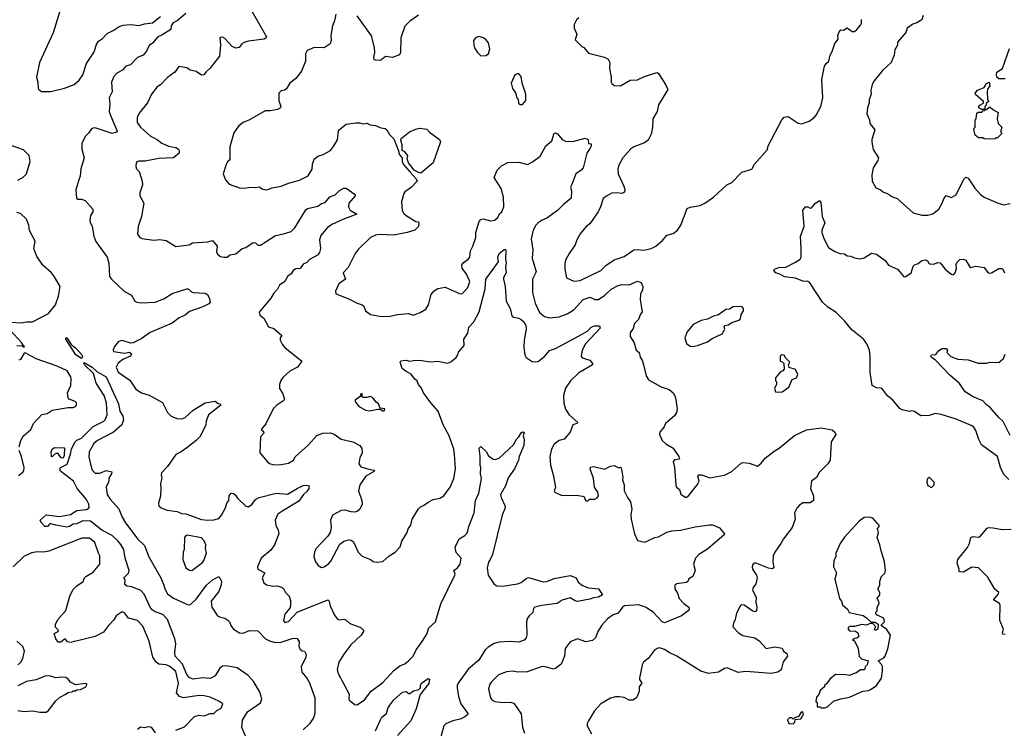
# Model space of a CAD drawing. Extents: x 1921360 to 2014538, y 768294 to 907744.
# Tile 324 of 412: x 1943410 to 1951449, y 879135 to 884924. Entities that reach past the tile are written whole.
import ezdxf

# ---------------------------------------------------------------- set-up
doc = ezdxf.new("R2010")
doc.units = 0

msp = doc.modelspace()

# ---------------------------------------------------------------- linework, layer by layer
at = {"layer": '0CON10XD'}
for points in [[(1943789.1, 885165), (1943683.4, 884816.6), (1943571.1, 884575), (1943547.1, 884455), (1943557.5, 884415), (1943560, 884365), (1943565, 884353.3), (1943587.3, 884337.3), (1943665, 884337.8), (1943775, 884364.4), (1943855, 884395.8), (1943895, 884429.2), (1943925, 884472.5), (1943956, 884565), (1944015.2, 884654.8), (1944027, 884687), (1944034.2, 884715.8), (1944051.9, 884748.1), (1944085, 884771.2), (1944125, 884811.9), (1944173.8, 884835), (1944221.7, 884868.3), (1944255, 884880.6), (1944315, 884886), (1944385, 884876), (1944429.2, 884890.8), (1944495, 884897.3), (1944559.8, 884950.2)], [(1944765.5, 884974.5), (1944695.3, 884914.7), (1944662, 884898), (1944647.1, 884875), (1944645, 884843.3), (1944565, 884795.7), (1944536.6, 884783.4), (1944495, 884733.5), (1944466.7, 884713.3), (1944445, 884667.1), (1944416.7, 884635), (1944372.5, 884615), (1944315, 884556.4), (1944275, 884543.8), (1944248.6, 884511.4), (1944203.5, 884486.5), (1944178.8, 884461.2), (1944160, 884415), (1944165.5, 884334.5), (1944138.9, 884285), (1944145.5, 884235), (1944141.5, 884175), (1944152.7, 884135), (1944205.6, 884014.4), (1944198.8, 884005), (1944165, 883994.5), (1944035, 884039.2), (1944015, 884042), (1943995, 884033.3), (1943972.5, 883997.5), (1943945, 883970), (1943917, 883913), (1943915.7, 883865.7), (1943936, 883795), (1943908.9, 883705), (1943904.2, 883645.8), (1943894, 883625), (1943868.5, 883535), (1943874.6, 883465), (1943885, 883457.1), (1943915, 883457.5), (1943945, 883445.8), (1944006.2, 883375), (1944006.7, 883355), (1943987.5, 883325), (1943981.2, 883285), (1943985, 883270), (1944001.2, 883235), (1944014.2, 883155), (1944030.9, 883110.9), (1944123.8, 882983.8), (1944137.5, 882935), (1944144.2, 882825), (1944158, 882805), (1944264.1, 882704.1), (1944323.9, 882673.9), (1944350, 882625), (1944365.8, 882615.8), (1944405, 882610), (1944515, 882616.7), (1944586.4, 882643.6), (1944655, 882687.8), (1944775, 882726.2), (1944785, 882726.2), (1944811.2, 882701.2), (1944825, 882696.2), (1944925, 882690.8), (1944945.6, 882675.6), (1944960, 882645), (1944964.5, 882615.5), (1944955, 882603.5), (1944905, 882578.2), (1944795, 882539.5), (1944760.4, 882509.6), (1944712.6, 882487.4), (1944655, 882445.7), (1944475, 882367.5), (1944402.7, 882317.3), (1944335, 882284), (1944315, 882280.8), (1944245, 882303.8), (1944217.5, 882295), (1944182.5, 882255), (1944171.7, 882228.3), (1944174.3, 882214.3), (1944265, 882200.6), (1944306.7, 882206.7), (1944323.3, 882195), (1944313.8, 882175), (1944251.3, 882148.7), (1944215, 882117.3), (1944197.5, 882085), (1944214.7, 882044.7), (1944308.9, 881978.9), (1944358.8, 881905), (1944404.5, 881874.5), (1944465.9, 881855.9), (1944575, 881796.7), (1944616.1, 881716.1), (1944646.4, 881686.4), (1944693.6, 881666.4), (1944734.2, 881664.2), (1944761.2, 881675), (1944826.4, 881733.6), (1944925, 881792.9), (1945005, 881807.5), (1945029.3, 881789.3), (1945047.5, 881785), (1945053.3, 881775), (1944951.4, 881695), (1944931.9, 881645), (1944928.9, 881611.1), (1944879.4, 881515), (1944850, 881485), (1944775, 881427.1), (1944727, 881393), (1944685, 881372.2), (1944615.5, 881274.5), (1944567.3, 881222.7), (1944564.1, 881205.9), (1944570.5, 881179.5), (1944558.6, 881135), (1944563.1, 881095), (1944559.7, 881030.3), (1944544.3, 880975), (1944545, 880952.5), (1944565, 880936.7), (1944615, 880916), (1944695, 880906.7), (1944730.7, 880890.7), (1944765, 880886.7), (1944895, 880840), (1944945, 880834.2), (1944995, 880837.5), (1945035, 880848.8), (1945057.5, 880875), (1945089.4, 880935), (1945100.8, 880975), (1945117.5, 880995), (1945119.5, 881035), (1945135, 881055.8), (1945155, 881054.3), (1945166.4, 881046.4), (1945191.7, 881011.7), (1945255, 880950), (1945275, 880943.3), (1945305, 880963.8), (1945334.5, 881005.5), (1945365, 881021.5), (1945505, 881055.5), (1945595, 881047.1), (1945674.7, 881095.3), (1945725, 881118.5), (1945752.3, 881122.3), (1945772.5, 881115), (1945770, 881095), (1945757, 881073), (1945726, 881045), (1945689.1, 880990.9), (1945557.1, 880912.9), (1945517.5, 880885), (1945495.6, 880835), (1945500.6, 880795), (1945520.6, 880755), (1945525.7, 880725), (1945491.5, 880635), (1945460.6, 880589.4), (1945380, 880525), (1945351.2, 880455), (1945353.8, 880435), (1945410, 880405), (1945390, 880365), (1945404.1, 880324.1), (1945425, 880306.7), (1945476.1, 880296.1), (1945515, 880299.4), (1945548.6, 880288.6), (1945565, 880276.7), (1945581.2, 880245), (1945610, 880215), (1945619.5, 880179.5), (1945620.6, 880135), (1945614.4, 880115.6), (1945575, 880066.7), (1945564.4, 880015), (1945575, 880000.8), (1945605, 880008.6), (1945675, 880084.2), (1945925, 880184), (1945937.5, 880175), (1945945.8, 880135), (1945979.4, 880059.4), (1946005, 880026), (1946025, 880020), (1946055, 880025.8), (1946071.7, 880021.7), (1946105, 879992.5), (1946195, 879960), (1946216.4, 879936.4), (1946216.2, 879925), (1946198.8, 879895), (1946113.7, 879816.3), (1946055, 879741.2), (1946015.7, 879674.3), (1946000.8, 879615), (1946007, 879587), (1946098.8, 879415), (1946096.1, 879376.1), (1946101.2, 879365), (1946145, 879330), (1946165, 879327.5), (1946225, 879368.8), (1946280.2, 879439.8), (1946375, 879508.1), (1946463.9, 879606.1), (1946514.6, 879645.4), (1946555, 879662.5), (1946585, 879685.8), (1946621.4, 879725), (1946646.5, 879775), (1946695, 879844), (1946735, 879904), (1946750.6, 879955), (1946805.6, 880005), (1946847.6, 880152.4), (1946962.4, 880385), (1946964.6, 880395), (1946954.3, 880425), (1946985.4, 880445), (1947005, 880476.2), (1947013.8, 880525), (1946972.3, 880572.3), (1946966.2, 880615), (1946997.6, 880682.4), (1947045, 880710.6), (1947065.6, 880735), (1947076.9, 880785), (1947121.5, 880895), (1947132.5, 880995), (1947158.2, 881055), (1947180.8, 881175), (1947171.4, 881215), (1947175.8, 881265), (1947170, 881285), (1947168.6, 881358.6)], [(1945304, 884995), (1945426, 884785), (1945423.3, 884775), (1945405, 884765.8), (1945278.8, 884748.8), (1945242.3, 884737.7), (1945224.1, 884725.9), (1945202.3, 884697.7), (1945175, 884691.2), (1945145.8, 884705.8), (1945085, 884770), (1945065, 884782.5), (1945045, 884780), (1945050, 884715), (1945040.8, 884625), (1944962.3, 884525), (1944930.9, 884499.1), (1944913.1, 884475), (1944895, 884471.2), (1944851.1, 884501.1), (1944802, 884512), (1944775, 884530.5), (1944709.3, 884540.7), (1944677.5, 884495), (1944617.7, 884452.3), (1944558.3, 884391.7), (1944532.5, 884375), (1944486.7, 884315), (1944454, 884245), (1944385, 884160), (1944367.5, 884125), (1944368.9, 884085), (1944395, 884047.5), (1944425, 884018.6), (1944475, 883975.7), (1944533.8, 883943.8), (1944570, 883915), (1944625, 883892.2), (1944685, 883880.8), (1944705.7, 883865.7), (1944712, 883855), (1944712, 883835), (1944665, 883795.5), (1944545, 883791.5), (1944435, 883769.4), (1944382.3, 883767.7), (1944366.4, 883763.6), (1944360, 883755), (1944356.7, 883725), (1944363.3, 883705), (1944383.9, 883683.9), (1944410.8, 883605), (1944411.4, 883575), (1944390.9, 883509.1), (1944390, 883485), (1944422.5, 883425), (1944402.9, 883315), (1944376.7, 883235), (1944371.2, 883171.2), (1944390, 883145), (1944407.3, 883137.3), (1944504.3, 883124.3), (1944555, 883127.1), (1944605, 883120.8), (1944685, 883071.2), (1944794.3, 883085.7), (1944819.3, 883100.7), (1944945, 883109.5), (1944985, 883120), (1945023.3, 883075), (1945016.4, 883026.4), (1945025, 883007.5), (1945050.5, 882990.5), (1945076.1, 882983.9), (1945102.5, 882985), (1945125.9, 883004.1), (1945175, 883010.8), (1945225, 883054), (1945255, 883064), (1945315, 883104.2), (1945335, 883100.8), (1945355, 883082), (1945375, 883080.8), (1945498.3, 883161.7), (1945565, 883174.5), (1945627.5, 883195), (1945656.7, 883225), (1945745, 883372), (1945759.5, 883380.5), (1945845, 883401.2), (1945875, 883423.8), (1945905, 883432), (1945942.7, 883477.3), (1945985, 883493.3), (1946022.1, 883527.9), (1946055, 883548.8), (1946075, 883546.7), (1946150, 883495), (1946147.5, 883485), (1946097.5, 883425), (1946093.3, 883395), (1946108.3, 883368.3), (1946163.3, 883335), (1946047.4, 883292.6), (1945958.9, 883251.1), (1945919.2, 883225), (1945869.3, 883160.7), (1945856.9, 883125), (1945864.5, 883055), (1945858.1, 883021.9), (1945847.4, 883002.6), (1945776.2, 882965), (1945755, 882940.8), (1945723.9, 882926.1), (1945699.5, 882890.5), (1945665, 882887.9), (1945642.3, 882875), (1945625, 882848.6), (1945595.6, 882825), (1945574.4, 882785.6), (1945530, 882755), (1945515, 882723.8), (1945485, 882691.2), (1945460.3, 882649.7), (1945363.8, 882535), (1945369.3, 882509.3), (1945403.3, 882485), (1945441.2, 882415), (1945485, 882400), (1945550, 882345), (1945537.5, 882325), (1945537.5, 882305), (1945555, 882267.5), (1945573.8, 882245), (1945712.5, 882135), (1945676.7, 882085), (1945615, 882053.8), (1945558.8, 882001.2), (1945543, 881977), (1945530.8, 881945), (1945530.7, 881910.7), (1945555, 881872.5), (1945571.2, 881825), (1945565.6, 881814.4), (1945508.8, 881775), (1945478.8, 881745), (1945418.3, 881621.7), (1945380, 881575), (1945399.3, 881559.3), (1945403.3, 881545), (1945376.7, 881515), (1945370, 881385), (1945433, 881313), (1945448.8, 881298.8), (1945485, 881288.8), (1945545, 881289.2), (1945605, 881301.2), (1945644, 881326), (1945661.2, 881355), (1945768.7, 881451.3), (1945835, 881528.1), (1945885, 881546.2), (1945945, 881547.8), (1945978.3, 881538.3), (1946035, 881496.9), (1946130, 881475), (1946186.7, 881445), (1946202.3, 881422.3), (1946206.1, 881386.1), (1946186, 881345), (1946178.8, 881295), (1946195, 881271.2), (1946242.3, 881257.7), (1946300, 881245), (1946307.5, 881235), (1946235.6, 881194.4), (1946187.5, 881125), (1946175.8, 881074.2), (1946202.5, 880995), (1946205.8, 880965), (1946187.1, 880925), (1946165, 880905.8), (1946145, 880901.9), (1946115, 880903.3), (1946065, 880918.2), (1946035, 880915.5), (1945963.3, 880875), (1945946.2, 880835), (1945954, 880775), (1945945.6, 880734.4), (1945926, 880705), (1945828.3, 880601.7), (1945815.8, 880575), (1945810, 880535), (1945824.3, 880495), (1945846.2, 880465), (1945875, 880450), (1945896.2, 880455), (1945935, 880482.5), (1945949.1, 880500.9), (1946025, 880638.8), (1946055, 880663.8), (1946093.6, 880673.6), (1946115, 880672.5), (1946135, 880657.5), (1946173.8, 880575), (1946205, 880542.5), (1946275, 880513.8)], [(1945991.7, 884968.3), (1945981.2, 884915), (1945962.5, 884875), (1945950, 884795), (1945954, 884755), (1945944.1, 884725.9), (1945895, 884694), (1945815, 884695.8), (1945757.3, 884672.7), (1945744.2, 884645.8), (1945744.2, 884585), (1945711.2, 884505), (1945665, 884443.3), (1945614.2, 884405.8), (1945584.2, 884355.8), (1945572.3, 884347.7), (1945545, 884343.3), (1945526.7, 884325), (1945526, 884265), (1945542.5, 884215), (1945540, 884205), (1945515, 884191.2), (1945455, 884180), (1945415, 884180), (1945285, 884106), (1945235, 884084), (1945196.2, 884055), (1945158.8, 884001.2), (1945126, 883885), (1945125, 883780), (1945106.4, 883763.6), (1945095, 883740), (1945070, 883665), (1945090, 883615), (1945120.7, 883580.7), (1945205, 883550), (1945245, 883548.8), (1945295, 883556.7), (1945335, 883552.5), (1945365, 883560), (1945395, 883540), (1945426.4, 883533.6), (1945470.7, 883549.3), (1945545, 883563.3), (1945605, 883590), (1945695, 883614), (1945755, 883642.9), (1945768.6, 883655), (1945796.6, 883703.4), (1945799.4, 883745), (1945815.4, 883784.6), (1945845, 883808.6), (1945888, 883822), (1945946.7, 883855), (1945973, 883887), (1946005, 883942.5), (1946014, 884015), (1946021.7, 884028.3), (1946075, 884070), (1946155, 884081.2), (1946185, 884081.2), (1946215, 884072.5), (1946245, 884077.5), (1946270, 884065), (1946315, 884058.8), (1946359.5, 884039.5), (1946393.9, 884033.9), (1946407.5, 884025), (1946430, 883985), (1946465, 883950), (1946503.6, 883853.6), (1946506.9, 883825), (1946531.7, 883791.7), (1946532.7, 883765), (1946541.4, 883745), (1946597.5, 883677.5), (1946646.7, 883625), (1946654.4, 883605), (1946605, 883552.9), (1946555, 883518), (1946546, 883505), (1946526.2, 883435), (1946533.8, 883365), (1946545, 883340), (1946565, 883324), (1946645, 883276.7), (1946665, 883272.5), (1946670, 883265), (1946666.1, 883233.9), (1946636.1, 883203.9), (1946574.2, 883185.8), (1946465, 883164.3), (1946345, 883170), (1946315, 883164), (1946275, 883143.8), (1946173, 883047), (1946148.8, 883015), (1946091.2, 882898.8), (1946051.2, 882855), (1946071.2, 882805), (1946016, 882765), (1945987.5, 882705), (1945990, 882685), (1946097.5, 882645), (1946165, 882608), (1946206.7, 882595), (1946220, 882585), (1946233.3, 882545), (1946275, 882516.2), (1946365, 882500), (1946435, 882501.4), (1946495, 882515.6), (1946585, 882523.8), (1946625, 882511.1), (1946678.9, 882531.1), (1946725, 882558.6), (1946746.7, 882595), (1946770.6, 882679.4), (1946795, 882708.6), (1946825, 882728.9), (1946885, 882739.4), (1947005, 882683.8), (1947025, 882686.7), (1947068, 882735), (1947084.2, 882785), (1947057.3, 882845), (1947022.2, 882895), (1947018.9, 882921.1), (1947031.2, 882938.8), (1947072.6, 882967.4), (1947084.4, 882985), (1947090.3, 883035), (1947110.9, 883075), (1947132.9, 883145), (1947134.4, 883185), (1947161.4, 883275), (1947175, 883290.8), (1947195, 883297.5), (1947255, 883280), (1947287.5, 883287.5), (1947310, 883305), (1947329.5, 883340.5), (1947345.6, 883355), (1947362.2, 883395), (1947360, 883475), (1947341.9, 883545), (1947284.3, 883635), (1947309.4, 883695), (1947345, 883730), (1947395, 883757.8), (1947485, 883759.4), (1947555, 883742.5), (1947597.8, 883762.2), (1947659.5, 883810.5), (1947705, 883893.8), (1947753.8, 883935), (1947775, 883996.7), (1947785, 884000), (1947802.3, 883992.3), (1947838.8, 883945), (1947865, 883932), (1947925, 883929.2), (1948025.5, 883955.5), (1948050, 883945), (1948055, 883913.3), (1948075, 883910), (1948076, 883895), (1948067.5, 883875), (1948039.2, 883835), (1948009.2, 883715), (1947993.8, 883695), (1947951.4, 883665), (1947918, 883578), (1947908.1, 883555), (1947915.8, 883525), (1947911.2, 883465), (1947847.2, 883412.8), (1947802, 883365), (1947715, 883303.6), (1947675, 883287.3), (1947643.1, 883265), (1947624.5, 883245), (1947602.5, 883205), (1947586.2, 883135), (1947600.6, 883045), (1947592.9, 882975), (1947626.9, 882865), (1947596.5, 882805), (1947597.3, 882695), (1947618.6, 882608.6), (1947655, 882531.2), (1947695, 882500), (1947735, 882488.6), (1947815, 882495.6), (1947878.9, 882521.1), (1947935, 882553.1), (1948011.3, 882638.7), (1948067.1, 882657.1), (1948105, 882639.6), (1948135, 882638.8), (1948187.1, 882675), (1948238.4, 882721.6), (1948295, 882753.1), (1948325, 882760), (1948385, 882758.9), (1948455, 882789.2), (1948485, 882777.5), (1948498, 882745), (1948493.8, 882715), (1948480, 882685), (1948475.7, 882635), (1948492, 882538), (1948475, 882512.5), (1948461.2, 882475), (1948428.8, 882441.2), (1948417.9, 882402.1), (1948394.2, 882365), (1948394, 882335), (1948427.5, 882285), (1948443.3, 882225), (1948466.7, 882205), (1948476.1, 882166.1), (1948491.7, 882141.7), (1948504, 882105), (1948525.9, 882015.9), (1948545, 881983.3), (1948647.5, 881925), (1948712.3, 881902.3), (1948745.7, 881875.7), (1948757, 881857), (1948765.8, 881835), (1948777.1, 881745), (1948772, 881715), (1948755, 881686.7), (1948683.6, 881626.4), (1948670.9, 881599.1), (1948636.2, 881555), (1948633.8, 881535), (1948656.7, 881485), (1948685, 881458.6), (1948745.8, 881425), (1948790.8, 881355), (1948795.9, 881334.1), (1948755, 881327.5), (1948746.1, 881313.9), (1948756, 881265), (1948766, 881125), (1948773.3, 881105), (1948796.2, 881085), (1948807.7, 881047.7), (1948844.2, 881024.2), (1948855, 881024.3), (1948870, 881035), (1948944.4, 881125.6), (1948957.5, 881155), (1948948, 881195), (1948954.3, 881205.7), (1948977.5, 881205), (1949045, 881180), (1949165, 881204.2), (1949225, 881234.2), (1949299.7, 881300.3), (1949314.1, 881305.9), (1949365, 881300), (1949435, 881276.7), (1949465, 881300), (1949497.1, 881342.9), (1949570.7, 881399.3), (1949612, 881425), (1949735, 881527.5), (1949835, 881574.4), (1949955, 881590), (1950045, 881573.3), (1950066.7, 881555), (1950073.3, 881535), (1950034.2, 881475), (1950028, 881325), (1950008, 881295), (1949938, 881225), (1949915, 881183.3), (1949876.2, 881155), (1949868, 881095), (1949890.6, 881035), (1949891.2, 880995), (1949863, 880977), (1949803.7, 880976.3), (1949774.5, 880955.5), (1949756.4, 880933.6), (1949735.6, 880895), (1949740.5, 880845), (1949718.1, 880775), (1949645, 880683.3), (1949625.8, 880645), (1949574.2, 880575), (1949562, 880545), (1949560, 880495), (1949566.2, 880445), (1949555, 880438.8), (1949525, 880444.5), (1949415, 880486.2), (1949395, 880472.5), (1949390, 880455), (1949393.3, 880435), (1949426.1, 880386.1), (1949432.5, 880365), (1949420, 880315), (1949398.8, 880285), (1949393.8, 880265), (1949424, 880205), (1949419.2, 880165), (1949428.8, 880125), (1949426.4, 880093.6), (1949415, 880087.5), (1949395, 880093.3), (1949325, 880140), (1949305, 880142.5), (1949295, 880137.5), (1949262.5, 880075), (1949251.2, 880025), (1949236.7, 879995), (1949233.8, 879965), (1949280, 879915), (1949315, 879892.9), (1949413.2, 879873.2), (1949448.7, 879848.7), (1949505, 879788), (1949575, 879802), (1949635, 879790), (1949647.5, 879765), (1949672.5, 879745), (1949680, 879725), (1949643, 879677), (1949626.1, 879613.9), (1949600, 879595), (1949545, 879582.5), (1949375, 879596.5), (1949335, 879598.5), (1949275, 879591.4), (1949185, 879628.1), (1949165, 879622.5), (1949116.8, 879593.2), (1949035, 879583.9), (1948972.6, 879602.6), (1948776, 879725), (1948713.6, 879753.6), (1948675, 879780), (1948635, 879792), (1948615, 879788), (1948589.1, 879770.9), (1948542.5, 879705), (1948503.8, 879675), (1948491.2, 879655), (1948471.2, 879545), (1948471.2, 879535), (1948490, 879505), (1948466.7, 879475), (1948466.7, 879435), (1948445, 879383.3), (1948415, 879366.2), (1948385, 879366), (1948345.7, 879385.7), (1948305, 879393.3), (1948275, 879393.3), (1948235, 879380), (1948154.1, 879335.9), (1948102.7, 879277.3), (1948053.3, 879196.7), (1948042.5, 879175), (1948042.5, 879155), (1948079.3, 879089.3)], [(1946665, 884961.2), (1946595, 884913.3), (1946555, 884872.5), (1946522, 884775), (1946518.8, 884655), (1946512, 884638), (1946455, 884616), (1946397.7, 884622.3), (1946355, 884592), (1946315, 884594), (1946305, 884600), (1946300, 884615), (1946308.6, 884655), (1946307.9, 884697.9), (1946283.4, 884793.4), (1946166.2, 884956.2)], [(1947975, 884940), (1947955, 884922.5), (1947936.4, 884883.6), (1947936.7, 884855), (1947958.8, 884805), (1947945, 884760), (1948000, 884705), (1948015, 884697.5), (1948055, 884651.2), (1948185, 884616.7), (1948215, 884602.5), (1948228.8, 884575), (1948226, 884525), (1948240, 884455), (1948240, 884415), (1948245, 884402.5), (1948265, 884386.7), (1948315, 884383.8), (1948395, 884428.8), (1948455, 884432), (1948510.5, 884459.5), (1948605, 884491.2), (1948615, 884492.5), (1948625, 884483.3), (1948683.3, 884395), (1948702.5, 884355), (1948625, 884227.5), (1948614.2, 884175), (1948580.6, 884115), (1948576.4, 884043.6), (1948565, 883990), (1948540.9, 883939.1), (1948511.4, 883918.6), (1948423.3, 883885), (1948399.8, 883870.2), (1948334.4, 883795), (1948302.2, 883735), (1948293.3, 883705), (1948295.6, 883665.6), (1948341.4, 883565), (1948350.8, 883535), (1948348.8, 883515), (1948325.6, 883504.4), (1948285, 883509.4), (1948244.4, 883505.6), (1948202.5, 883485), (1948175, 883462.5), (1948152.5, 883395), (1948132, 883355), (1948065, 883256.2), (1948035.6, 883234.4), (1947986.2, 883173.8), (1947958.1, 883125), (1947945, 883084), (1947895.6, 883015), (1947870, 882965), (1947861.4, 882935), (1947860, 882885), (1947875.7, 882815.7), (1947935, 882787.5), (1947986.6, 882793.4), (1948155, 882874.3), (1948195.6, 882915), (1948265, 882963.1), (1948345, 882989.5), (1948425, 883043.5), (1948455, 883046.5), (1948505, 883040.6), (1948565.8, 883054.2), (1948605, 883073.8), (1948658.5, 883121.5), (1948695, 883163.8), (1948745, 883177.5), (1948781.2, 883205), (1948808, 883245), (1948858.6, 883381.4), (1948885, 883392.5), (1948966.4, 883406.4), (1949003.3, 883425), (1949073.8, 883475), (1949184.4, 883575.6), (1949225, 883593.3), (1949305, 883677.5), (1949386.4, 883703.6), (1949410, 883745), (1949515, 883862.5), (1949520, 883895), (1949633.3, 884106.7), (1949652.1, 884127.9), (1949685, 884134), (1949765, 884079.2), (1949795, 884074.2), (1949854.6, 884095.4), (1949898, 884125), (1949912.9, 884145), (1949950, 884215), (1949967.1, 884285), (1949958.8, 884435), (1949982, 884545), (1949993.8, 884565), (1950015.7, 884584.3), (1950026.2, 884635), (1950043.8, 884665), (1950065, 884730), (1950092.5, 884765), (1950090, 884795), (1950100, 884825), (1950115, 884840), (1950135, 884837.5), (1950165, 884857.5), (1950208.3, 884828.3), (1950225, 884827.5), (1950246.4, 884843.6), (1950275, 884880), (1950282.5, 884895), (1950282.5, 884925)], [(1950787.7, 884957.7), (1950775, 884924), (1950735, 884898), (1950703, 884887), (1950656.7, 884855), (1950645, 884820), (1950578.3, 884741.7), (1950577.5, 884715), (1950555, 884677.5), (1950551.2, 884635), (1950526.2, 884575), (1950455, 884508.8), (1950385.7, 884424.3), (1950370, 884395), (1950358.8, 884345), (1950362.5, 884315), (1950347, 884273), (1950346.1, 884243.9), (1950332, 884205), (1950326.2, 884155), (1950347.5, 884105), (1950350, 884075), (1950392.5, 884025), (1950366.7, 883945), (1950366.4, 883923.6), (1950378.8, 883865), (1950422.5, 883795), (1950416.7, 883775), (1950378.6, 883715), (1950368, 883658), (1950370, 883605), (1950400, 883550), (1950435, 883536.7), (1950463.9, 883513.9), (1950495, 883503.3), (1950535, 883476.7), (1950573.6, 883463.6), (1950705, 883346), (1950775, 883327.5), (1950825, 883326.9), (1950865, 883338.1), (1950915, 883376.9), (1950943.1, 883425), (1950955, 883460), (1950975, 883488.8), (1951015, 883472), (1951055, 883492.5), (1951120, 883620), (1951135, 883636.7), (1951155, 883630), (1951207.6, 883547.6), (1951256.2, 883495), (1951285, 883474), (1951400, 883425), (1951445, 883412.5), (1951497, 883423)], [(1947175, 884630), (1947215, 884632.5), (1947237.5, 884645), (1947247.5, 884685), (1947236.7, 884735), (1947215, 884762.5), (1947195, 884776.7), (1947165, 884786.2), (1947135, 884780), (1947116.4, 884753.6), (1947116.7, 884715), (1947123.9, 884693.9), (1947147, 884657), (1947175, 884630)], [(1951455, 884440), (1951405, 884440.8), (1951387.5, 884455), (1951384.3, 884475), (1951389.2, 884495), (1951433.3, 884525), (1951492.5, 884687.5)], [(1947495, 884230), (1947515, 884232.5), (1947542.5, 884265), (1947542.5, 884315), (1947512.5, 884405), (1947505, 884460), (1947485, 884482.5), (1947475, 884482.5), (1947452.5, 884475), (1947423.3, 884405), (1947433, 884363), (1947457, 884327), (1947470, 884285), (1947480, 884275), (1947483, 884243), (1947495, 884230)], [(1951290, 884190), (1951285, 884190), (1951265, 884190), (1951240, 884205), (1951240, 884215), (1951250, 884225), (1951278.3, 884241.7), (1951280, 884255), (1951213.6, 884313.6), (1951212.5, 884325), (1951231.7, 884348.3), (1951285, 884370), (1951305, 884402.5), (1951325, 884412.5), (1951330, 884385), (1951313, 884357), (1951310, 884335), (1951312.5, 884275), (1951320, 884255), (1951301.7, 884238.3), (1951300, 884225), (1951290, 884215), (1951290, 884190)], [(1951325, 883947.5), (1951285, 883950), (1951275, 883960), (1951238.3, 883958.3), (1951211.7, 883981.7), (1951202.5, 884015), (1951200, 884035), (1951210, 884045), (1951210, 884105), (1951220, 884115), (1951225, 884160), (1951235, 884167.5), (1951265, 884170), (1951275, 884180), (1951288.3, 884181.7), (1951290, 884190), (1951305, 884190), (1951325, 884210), (1951335, 884210), (1951355, 884190), (1951400, 884165), (1951390, 884115), (1951400, 884075), (1951430, 884045), (1951420, 884015), (1951420, 884005), (1951430, 883995), (1951395, 883960), (1951385, 883960), (1951375, 883950), (1951325, 883947.5)], [(1946685, 883671.4), (1946665, 883674.5), (1946631.1, 883695), (1946584.5, 883755), (1946573, 883787), (1946580, 883815), (1946554, 883844), (1946533.3, 883855), (1946532.6, 883902.6), (1946522.7, 883937.3), (1946525, 883952.5), (1946591.7, 884008.3), (1946645, 884031.1), (1946675, 884037.3), (1946735, 884028.6), (1946755.6, 884005.6), (1946836.6, 883946.6), (1946845.8, 883925), (1946785.8, 883755), (1946685, 883671.4)], [(1943395, 883614), (1943435, 883634), (1943466.1, 883663.9), (1943494.5, 883765), (1943487.1, 883815), (1943440.3, 883860.3), (1943314.2, 883905.8)], [(1951485, 881167.5), (1951445, 881208.8), (1951417.5, 881265), (1951394.4, 881354.4), (1951261.8, 881451.8), (1951240.8, 881495), (1951217.4, 881567.4), (1951199.2, 881595), (1951179.8, 881609.8), (1951055, 881660), (1950935, 881699.4), (1950885, 881705.6), (1950835, 881690), (1950768.3, 881688.3), (1950715, 881722.5), (1950695, 881727.5), (1950675, 881723.8), (1950615, 881736.2), (1950595, 881746.7), (1950540, 881815), (1950495, 881850), (1950455, 881906.2), (1950440, 881915), (1950405, 881916), (1950371.2, 881935), (1950353.3, 882045), (1950354.6, 882175), (1950348.5, 882225), (1950326.8, 882276.8), (1950300.5, 882315), (1950205, 882390.8), (1950143.8, 882463.8), (1950075, 882532.2), (1950009.2, 882575), (1949965.4, 882615.4), (1949861.2, 882775), (1949845, 882784.2), (1949805, 882789.2), (1949745, 882813.3), (1949655, 882822.5), (1949615.6, 882845.6), (1949583.3, 882855), (1949567.5, 882875), (1949572.5, 882885), (1949609.3, 882899.3), (1949665, 882901.4), (1949745, 882942), (1949782.3, 882967.7), (1949790, 882985), (1949790.8, 883055), (1949784.3, 883155), (1949815.7, 883235.7), (1949803, 883367), (1949825, 883396.2), (1949845, 883396.2), (1949865, 883383.3), (1949875, 883386.7), (1949905, 883421.4), (1949935, 883443.3), (1949943, 883443), (1949950.7, 883430.7), (1949961.4, 883315), (1949984, 883265), (1949958.6, 883205), (1949958.6, 883185), (1949976.6, 883136.6), (1950015, 883063.8), (1950065, 883030), (1950105, 883013.8), (1950145, 883010), (1950165.8, 882995.8), (1950195, 882992.9), (1950225, 882978.8), (1950269.3, 882969.3), (1950305, 882978), (1950365, 883018), (1950405, 883008), (1950475.6, 882955.6), (1950505, 882920), (1950576.1, 882886.1), (1950609.3, 882849.3), (1950625, 882827.5), (1950635, 882822.5), (1950645, 882827.5), (1950687.5, 882855), (1950705, 882910), (1950715, 882922.5), (1950745, 882932.5), (1950775, 882956.2), (1950805, 882963.3), (1950822.5, 882955), (1950832.5, 882935), (1950840.7, 882930.7), (1950875, 882928), (1950905, 882940), (1950925, 882936.7), (1950965, 882886.7), (1951015, 882844.3), (1951035, 882838.8), (1951047.5, 882855), (1951057.8, 882892.2), (1951057.1, 882925), (1951065, 882943.8), (1951085, 882966.2), (1951115, 882968), (1951135, 882960.8), (1951165, 882906.7), (1951175, 882900), (1951215, 882910), (1951285, 882900), (1951315, 882857.5), (1951325, 882853.8), (1951345, 882856.2), (1951405, 882890.8), (1951425, 882892), (1951436.2, 882885), (1951452, 882855)], [(1943335.9, 882454.1), (1943425, 882448.9), (1943465, 882456.7), (1943515, 882455.7), (1943643.8, 882525), (1943703.1, 882595), (1943725.7, 882665), (1943738.8, 882745), (1943695, 882823.3), (1943668, 882855), (1943600, 882915), (1943548.7, 882988.7), (1943525.9, 883055.9), (1943535.8, 883115.8), (1943490.6, 883200.6), (1943482.9, 883245), (1943464, 883294), (1943415, 883342.2), (1943385, 883350)], [(1946275, 880513.8), (1946295, 880498.8), (1946322.3, 880492.3), (1946375, 880498.8), (1946427.5, 880545), (1946475, 880573.8), (1946515, 880616.7), (1946528.6, 880665), (1946573.8, 880735), (1946581.2, 880765), (1946602.5, 880795), (1946613.3, 880845), (1946665, 880927.5), (1946682.5, 880945), (1946707.5, 880955), (1946745, 880983.8), (1946786.1, 881003.9), (1946840, 881015), (1946873.3, 881035), (1946925.5, 881104.5), (1946955.6, 881175), (1946967.1, 881255), (1946960.6, 881375), (1946954.3, 881415), (1946915.5, 881525.5), (1946867.8, 881615), (1946826.4, 881726.4), (1946765.8, 881795), (1946706.8, 881876.8), (1946689.4, 881915), (1946666.7, 881945), (1946655, 881973.3), (1946635, 881988), (1946607.3, 882027.3), (1946565, 882049.2), (1946532, 882075), (1946517.5, 882125), (1946521.7, 882138.3), (1946565, 882143.3), (1946595, 882133.3), (1946625, 882141.2), (1946675, 882142), (1946765, 882130), (1946825, 882134), (1946903, 882117), (1946930.7, 882129.3), (1946972.5, 882165), (1946986.7, 882185), (1946992, 882208), (1947037.5, 882262.5), (1947036.7, 882315), (1947067.6, 882362.4), (1947077.3, 882412.7), (1947118.1, 882455), (1947162.2, 882537.8), (1947210.9, 882725), (1947215.4, 882805), (1947318, 882945), (1947313.3, 882985), (1947325, 883013.8), (1947365, 883046.7), (1947375, 883047.5), (1947380, 883035), (1947375, 882970), (1947382.5, 882935), (1947375.8, 882905), (1947382, 882855), (1947361.3, 882818.7), (1947360, 882805), (1947372.9, 882745), (1947380.6, 882625), (1947414, 882565), (1947428.8, 882505), (1947442.5, 882495), (1947485, 882485.5), (1947505, 882474.4), (1947525.6, 882455.6), (1947541.1, 882425), (1947546.1, 882395), (1947530, 882305), (1947526.4, 882245), (1947533.1, 882185), (1947545, 882164), (1947593, 882133), (1947625, 882130), (1947645, 882135.8), (1947696.2, 882175), (1947735, 882222), (1947785, 882238), (1947972.2, 882337.8), (1948047.9, 882382.1), (1948075, 882412.2), (1948102.1, 882422.1), (1948145, 882423.3), (1948150, 882405), (1948030.5, 882275), (1948001.1, 882225), (1947993.1, 882173.1), (1948001.9, 882161.9), (1948065, 882142.5), (1948088, 882115), (1948086.2, 882105), (1947975, 882038.9), (1947907.4, 881972.6), (1947865.9, 881914.1), (1947850, 881855), (1947851.7, 881791.7), (1947865, 881741.2), (1947895.6, 881695), (1947966, 881634), (1947960, 881625), (1947926.7, 881613.3), (1947904.5, 881555.5), (1947855, 881497.5), (1947815, 881486.7), (1947774.4, 881455.6), (1947752.5, 881415), (1947738, 881355), (1947743.6, 881283.6), (1947766.2, 881205), (1947784, 881105), (1947774.3, 881075), (1947779.2, 881065), (1947835, 881036.2), (1947955, 881040), (1948005, 881032.5), (1948017.5, 881025), (1948030, 880995), (1948045, 880990), (1948063, 881007), (1948105, 881007.5), (1948125, 881017.5), (1948136.7, 881035), (1948130, 881065), (1948103.8, 881105), (1948095.8, 881175), (1948066.7, 881255), (1948070.7, 881269.3), (1948095, 881273.3), (1948185, 881252.5), (1948235, 881276.7), (1948265, 881282.5), (1948285, 881270), (1948305, 881263.3), (1948315, 881267.5), (1948321.7, 881261.7), (1948334.1, 881185.9), (1948331.4, 881165), (1948344, 881125), (1948345.9, 881075.9), (1948371.7, 881021.7), (1948398, 880985), (1948408, 880925), (1948398.8, 880881.2), (1948402.5, 880845), (1948430, 880725), (1948455, 880670), (1948515, 880656.7), (1948595, 880693.8), (1948625, 880700), (1948695, 880737.5), (1948735, 880748.6), (1948805, 880752.9), (1948925, 880782), (1949042.3, 880797.7), (1949065, 880797.5), (1949095, 880787.5), (1949122.7, 880772.7), (1949163.8, 880725), (1949162, 880715), (1949025, 880598.6), (1948955.8, 880555), (1948927.5, 880525), (1948910.8, 880475), (1948926.2, 880425), (1948906.2, 880375), (1948874.5, 880355.5), (1948866.2, 880335), (1948854.2, 880325.8), (1948774.6, 880315.4), (1948760, 880305), (1948758.6, 880275), (1948779.5, 880239.5), (1948795.7, 880195), (1948831.4, 880155), (1948874.2, 880125), (1948875.7, 880105), (1948868, 880095), (1948813.3, 880055), (1948675, 879997.5), (1948655, 880005.9), (1948585, 880081.1), (1948525, 880121.6), (1948465, 880142.7), (1948346.7, 880135), (1948332.5, 880125), (1948295.4, 880074.6), (1948255, 880060.8), (1948210.3, 880029.7), (1948163.2, 879976.8), (1948130, 879925), (1948110, 879875), (1948087.6, 879852.4), (1948031.2, 879841.2), (1947964.2, 879865.8), (1947905, 879842.5), (1947864.1, 879785.9), (1947857.1, 879725), (1947831.1, 879658.9), (1947785, 879624.2), (1947765, 879619.2), (1947715, 879635.7), (1947675, 879638.8), (1947553.6, 879596.4), (1947475.8, 879594.2), (1947435, 879600.6), (1947385, 879596.7), (1947319.3, 879570.7), (1947258.3, 879511.7), (1947248, 879495), (1947238.8, 879455), (1947254.2, 879385), (1947265, 879366.7), (1947290, 879355), (1947355, 879347.1), (1947415, 879350), (1947445, 879339.2), (1947503, 879253), (1947508.6, 879198.6), (1947514.5, 879145), (1947531.1, 879095)], [(1948905, 882253.8), (1948945, 882261.2), (1949026.8, 882293.2), (1949065, 882320), (1949145, 882357.5), (1949167.5, 882395), (1949162.5, 882415), (1949170, 882425), (1949195, 882430), (1949225, 882450), (1949281.7, 882468.3), (1949295, 882480), (1949300, 882515), (1949320, 882545), (1949320, 882565), (1949305, 882580), (1949235, 882577.5), (1949205, 882560), (1949175, 882556.7), (1949115, 882513.3), (1949075, 882502.5), (1949025, 882476.7), (1948975, 882466.2), (1948907.5, 882435), (1948858.8, 882375), (1948842, 882325), (1948855, 882277.5), (1948885, 882256.7), (1948905, 882253.8)], [(1943385, 882263.8), (1943428.8, 882258.8), (1943445, 882250), (1943450, 882255), (1943440, 882260), (1943425, 882285.8), (1943334.4, 882385)], [(1943915, 882155.7), (1943869.2, 882185), (1943785, 882314.2), (1943785, 882326), (1943795.7, 882325), (1943829.7, 882269.7), (1943865, 882243.3), (1943915.8, 882185.8), (1943922.1, 882175), (1943915, 882155.7)], [(1943404.3, 881434.3), (1943418.1, 881485), (1943438.3, 881521.7), (1943501.2, 881575), (1943521.2, 881625), (1943591.5, 881698.5), (1943635, 881706.2), (1943675, 881733.8), (1943805, 881756.7), (1943845, 881756.7), (1943865.8, 881764.2), (1943873.3, 881775), (1943872.5, 881795), (1943862.5, 881805), (1943813.9, 881823.9), (1943806.7, 881835), (1943801.2, 881875), (1943826.9, 881935), (1943830.2, 881990.2), (1943827.2, 882007.2), (1943797.1, 882055), (1943715, 882094.2), (1943545, 882153.3), (1943455, 882202.5), (1943445, 882200), (1943415, 882147.5), (1943403.6, 882143.6)], [(1951497.1, 881527.1), (1951440.8, 881640.8), (1951403.9, 881675), (1951335, 881756.5), (1951305, 881777.1), (1951275, 881810), (1951195, 881841.9), (1951128.8, 881885), (1951082.1, 881952.1), (1951005, 882019.4), (1950885.6, 882145.6), (1950855, 882163.1), (1950850.6, 882175), (1950855, 882185.7), (1950890.8, 882189.2), (1950915, 882222.5), (1950943, 882237), (1950975, 882237.5), (1950986.7, 882225), (1950980, 882205), (1951011.7, 882171.7), (1951070.7, 882150.7), (1951155, 882144), (1951237, 882117), (1951303, 882117), (1951335, 882126.2), (1951405, 882123.3), (1951442.5, 882155), (1951457, 882193)], [(1945260.9, 879055), (1945222.9, 879142.9), (1945228.3, 879201.7), (1945269.4, 879270.6), (1945375, 879344.3), (1945388.1, 879375), (1945369.3, 879429.3), (1945321.8, 879515), (1945275, 879566.7), (1945185, 879630.3), (1945095, 879645.3), (1945065, 879641.5), (1945044.8, 879625.2), (1945006.6, 879565), (1944965, 879542.3), (1944905, 879547.2), (1944825, 879537.3), (1944796.6, 879546.6), (1944774, 879575), (1944739.4, 879659.4), (1944679.8, 879725), (1944676, 879755), (1944683.2, 879825), (1944676.8, 879865), (1944617.3, 880025), (1944578.9, 880065), (1944515, 880085.9), (1944492.3, 880102.3), (1944475.2, 880125.2), (1944425, 880230), (1944399.8, 880259.8), (1944325, 880291.1), (1944285, 880297.5), (1944268.8, 880308.8), (1944270, 880345), (1944260, 880365), (1944297.5, 880402.5), (1944302.9, 880425), (1944269.6, 880525), (1944258.9, 880595), (1944235, 880635.8), (1944214.6, 880664.6), (1944165, 880711.1), (1944080.8, 880755), (1943988, 880828), (1943925, 880829.2), (1943875, 880806.2), (1943845, 880803.8), (1943816.7, 880785), (1943795, 880778.6), (1943703.4, 880793.4), (1943665, 880806.7), (1943655, 880806.7), (1943636.2, 880783.8), (1943615, 880784.4), (1943585, 880816.2), (1943577.5, 880835), (1943625, 880879.2), (1943735, 880865.8), (1943825, 880882.5), (1943875, 880915.7), (1943955, 880924), (1943976.2, 880935), (1943972.9, 880965), (1943955.4, 881005), (1943878.6, 881095), (1943849.2, 881155), (1943743.3, 881235), (1943736.7, 881255), (1943742.5, 881265), (1943797.3, 881292.7), (1943824.7, 881375.3), (1943832.4, 881417.6), (1943862.5, 881475), (1943875, 881488), (1943915, 881506.2), (1943984.7, 881575.3), (1944009.2, 881600.8), (1944096.9, 881643.1), (1944107.5, 881655), (1944122.9, 881695), (1944118.6, 881795), (1944100, 881855), (1944034.4, 881955), (1944011.6, 882035), (1943939.5, 882105), (1943932.2, 882115), (1943935, 882123.3), (1944002.2, 882085), (1944040.5, 882050.5), (1944115, 882006), (1944216.5, 881785), (1944228.5, 881725), (1944252.5, 881685), (1944256.1, 881655), (1944244.5, 881615), (1944175, 881554.5), (1944045, 881485.7), (1944015, 881462.5), (1943978.1, 881395), (1943973.8, 881353.8), (1943995, 881260), (1944005, 881240), (1944025, 881220), (1944065, 881220), (1944115, 881240), (1944161.7, 881231.7), (1944159.4, 881215), (1944140.9, 881185), (1944133.8, 881145), (1944114.6, 881105.4), (1944124.3, 881044.3), (1944147.7, 881007.7), (1944219.1, 880929.1), (1944245, 880858.9), (1944273.5, 880815), (1944375, 880679.4), (1944429.7, 880629.7), (1944463.8, 880535), (1944560.8, 880365), (1944587.5, 880305), (1944594.6, 880274.6), (1944616.7, 880235), (1944665, 880199.1), (1944784.1, 880144.1), (1944803.1, 880146.9)], [(1949605, 881880), (1949635, 881883.3), (1949689.3, 881920.7), (1949717.5, 881985), (1949753, 881997), (1949762.5, 882025), (1949745, 882067.5), (1949693.6, 882083.6), (1949687.5, 882105), (1949697, 882127), (1949661.7, 882161.7), (1949655, 882180), (1949635, 882187.5), (1949620, 882175), (1949620, 882135), (1949635, 882130), (1949650, 882115), (1949651.7, 882068.3), (1949640, 882055), (1949621.7, 882048.3), (1949581.7, 881998.3), (1949580, 881975), (1949590, 881965), (1949590, 881945), (1949572.5, 881915), (1949580, 881885), (1949605, 881880)], [(1946375, 881727.5), (1946385, 881730), (1946390, 881745), (1946351.7, 881751.7), (1946340, 881785), (1946320, 881800), (1946293.3, 881835), (1946275, 881846), (1946243.6, 881836.4), (1946215, 881837.5), (1946200, 881845), (1946206.7, 881853.3), (1946205, 881870), (1946192.5, 881865), (1946190, 881845), (1946150, 881815), (1946150, 881805), (1946180, 881765), (1946235, 881733.3), (1946265, 881730), (1946335, 881743.3), (1946351.7, 881741.7), (1946375, 881727.5)], [(1947168.6, 881358.6), (1947162, 881425), (1947175, 881436.2), (1947222.5, 881395), (1947234.1, 881364.1), (1947275, 881333.8), (1947295, 881330), (1947325, 881340.8), (1947445.5, 881454.5), (1947463.1, 881495), (1947486.2, 881515), (1947505, 881548.8), (1947515, 881555.8), (1947530, 881555), (1947520, 881525), (1947528.3, 881498.3), (1947526.2, 881445), (1947488, 881355), (1947482.5, 881325), (1947450.8, 881255), (1947397.4, 881182.6), (1947377.7, 881115), (1947334.5, 881045), (1947339.7, 881019.7), (1947371.2, 880955), (1947374, 880935), (1947349.2, 880875), (1947270, 880555), (1947255, 880520), (1947238.3, 880491.7), (1947225.8, 880445), (1947235.3, 880385), (1947285, 880311.4), (1947305, 880298.1), (1947355, 880295.8), (1947475, 880315.6), (1947505, 880327.1), (1947545, 880360), (1947565, 880367.5), (1947685, 880332.9), (1947715, 880335.8), (1947775, 880359.2), (1947905, 880382.5), (1947953.3, 880365), (1947969.2, 880329.2), (1948005, 880301.2), (1948055, 880282.5), (1948135, 880273.3), (1948169.2, 880225), (1948135, 880205.7), (1948095, 880201.9), (1948065, 880190), (1947965, 880171.5), (1947945, 880176.7), (1947905, 880202.2), (1947838.5, 880181.5), (1947798, 880155), (1947672.5, 880137.5), (1947615, 880123.6), (1947605, 880114), (1947598.5, 880081.5), (1947568.6, 880055), (1947555.6, 880035), (1947546.9, 880005), (1947551.2, 879895), (1947546.2, 879875), (1947528.8, 879855), (1947485, 879839.5), (1947415, 879844.5), (1947325, 879838.5), (1947285, 879827.8), (1947235, 879798.6), (1947210, 879775), (1947158.1, 879691.9), (1947075, 879620.8), (1946995, 879512), (1946982.8, 879487.2), (1946980.5, 879465), (1946992.5, 879395), (1947011.4, 879335), (1947068.8, 879255), (1947066.2, 879245), (1947045, 879227.5), (1947005, 879210.9), (1946945, 879197.1), (1946887.9, 879172.1), (1946872.5, 879155), (1946847.5, 879065)], [(1943399.5, 881200.5), (1943435, 881226.7), (1943442.3, 881237.7), (1943445.6, 881265), (1943424.3, 881355), (1943405.7, 881405.7)], [(1943765, 881341.2), (1943747.5, 881345), (1943727.5, 881375), (1943715, 881382.5), (1943697.5, 881375), (1943675, 881352.5), (1943670, 881355), (1943666.2, 881395), (1943674.2, 881415), (1943695, 881429.1), (1943775.7, 881425.7), (1943772.5, 881365), (1943765, 881341.2)], [(1950855, 881102.5), (1950877.5, 881125), (1950876.4, 881146.4), (1950835, 881187.5), (1950818.3, 881171.7), (1950817.5, 881145), (1950825, 881120), (1950855, 881102.5)], [(1949985, 879302.5), (1950005, 879310), (1950055, 879357.5), (1950115, 879376.7), (1950185, 879388.8), (1950295, 879438.8), (1950340, 879445), (1950362.5, 879455), (1950405.9, 879484.1), (1950445.7, 879545), (1950455.6, 879605), (1950455, 879640), (1950447.3, 879657.3), (1950420, 879685), (1950465, 879710), (1950477.5, 879725), (1950499.2, 879785), (1950520, 879895), (1950487.5, 879945), (1950440, 879975), (1950470, 880005), (1950466.7, 880035), (1950405, 880062.5), (1950400, 880075), (1950400, 880085), (1950410, 880095), (1950410, 880125), (1950426.7, 880155), (1950425, 880170), (1950410, 880195), (1950432.5, 880225), (1950432.5, 880245), (1950417.5, 880275), (1950433.3, 880305), (1950433.8, 880335), (1950445, 880372.5), (1950475, 880403.3), (1950480, 880425), (1950472, 880495), (1950440, 880595), (1950433.8, 880635), (1950411.2, 880695), (1950420.8, 880735), (1950413.6, 880766.4), (1950427.5, 880785), (1950427.5, 880795), (1950415, 880807.5), (1950375, 880852.5), (1950345, 880860), (1950305, 880857.5), (1950265, 880827.5), (1950145, 880696.2), (1950110, 880645), (1950073.3, 880565), (1950072.5, 880535), (1950056, 880505), (1950053.9, 880453.9), (1950078.8, 880405), (1950064.1, 880354.1), (1950103.8, 880195), (1950118.8, 880175), (1950126.7, 880145), (1950169.3, 880109.3), (1950181.7, 880081.7), (1950295.9, 880055.9), (1950325, 880037.5), (1950361.7, 880001.7), (1950395, 880002.5), (1950420, 879985), (1950417.5, 879945), (1950395, 879933.3), (1950390, 879945), (1950400, 879965), (1950375, 879990), (1950355, 879990), (1950325, 879976.7), (1950285, 879983.3), (1950225, 879967.5), (1950185, 879967.5), (1950173, 879957), (1950173.3, 879945), (1950185, 879932.5), (1950235, 879930), (1950252.5, 879915), (1950262.5, 879885), (1950245, 879872.5), (1950225, 879870), (1950210, 879855), (1950225, 879850), (1950257, 879787), (1950265, 879722.5), (1950283.9, 879703.9), (1950337.5, 879685), (1950330, 879655), (1950312.5, 879637.5), (1950306.4, 879613.6), (1950275, 879612.5), (1950237.5, 879585), (1950215, 879578.8), (1950185, 879566.7), (1950155, 879573.3), (1950070, 879575), (1950025, 879537.5), (1949999.3, 879500.7), (1949980, 879485), (1949980, 879475), (1949947, 879443), (1949935, 879410), (1949915, 879390), (1949910, 879355), (1949920, 879345), (1949921.7, 879311.7), (1949945, 879310), (1949955, 879302.5), (1949985, 879302.5)], [(1951455, 879901.2), (1951437.5, 879905), (1951433.3, 879915), (1951443.3, 879945), (1951412, 880015), (1951416, 880145), (1951410, 880155), (1951360, 880185), (1951402.9, 880235), (1951405.6, 880245.6), (1951372, 880272), (1951315, 880370), (1951237.2, 880447.2), (1951185, 880451.5), (1951115, 880410.8), (1951085, 880412.5), (1951078.3, 880418.3), (1951080, 880435), (1951064.2, 880484.2), (1951069.2, 880515), (1951147.4, 880612.6), (1951164, 880645), (1951175.6, 880694.4), (1951195, 880702), (1951235, 880695.8), (1951250.3, 880699.7), (1951309.3, 880770.7), (1951324, 880776), (1951355, 880772.5), (1951435, 880758.9), (1951505, 880762)], [(1944685, 879120), (1944755, 879147.5), (1944838.3, 879231.7), (1944875, 879241.2), (1944915, 879238), (1944965, 879256.7), (1944995, 879256.7), (1945019.5, 879280.5), (1945055, 879300), (1945067.5, 879335), (1945035, 879356.7), (1944965, 879388.8), (1944915, 879400), (1944875, 879402.9), (1944745, 879384.2), (1944715, 879393.8), (1944688.8, 879425), (1944705.4, 879504.6), (1944685, 879598.1), (1944635, 879640), (1944605, 879652.5), (1944545, 879660), (1944524.3, 879674.3), (1944496.8, 879716.8), (1944466.7, 879846.7), (1944415, 879969.2), (1944371.2, 880015), (1944296.7, 880035), (1944265, 880078.8), (1944245, 880087.1), (1944198, 880055), (1944177.9, 880022.1), (1944133.8, 879975), (1944095, 879920), (1944025, 879884.3), (1943825, 879835.7), (1943801.2, 879841.2), (1943783, 879863), (1943775, 879863.3), (1943745, 879840), (1943725, 879840), (1943704.3, 879865), (1943690, 879910), (1943722.5, 879925), (1943727.5, 879935), (1943700.8, 879960.8), (1943702, 879985), (1943724.4, 880025.6), (1943785, 880098.8), (1943819.4, 880215), (1943843.3, 880265), (1943875, 880300), (1943927.5, 880335), (1943939.2, 880365), (1943950, 880375), (1944009.1, 880410.9), (1944064.1, 880475.9), (1944064, 880545), (1944052, 880565), (1944023.2, 880653.2), (1943978.9, 880688.9), (1943917.5, 880687.5), (1943646.4, 880583.6), (1943605, 880574.4), (1943555, 880575.7), (1943505, 880567.5), (1943442.6, 880537.4), (1943356.8, 880453.2)], [(1944815, 880424), (1944901.2, 880488.8), (1944914.3, 880505), (1944934.4, 880565), (1944926.7, 880605), (1944928.6, 880635), (1944917, 880667), (1944895, 880690.8), (1944776.4, 880713.6), (1944765, 880710), (1944756.2, 880695), (1944753.8, 880595), (1944745.7, 880574.3), (1944742.2, 880515), (1944765.6, 880445.6), (1944795, 880426), (1944815, 880424)], [(1944803.1, 880146.9), (1944850.9, 880189.1), (1944935.6, 880305), (1944985, 880348.1), (1945036.1, 880376.1), (1945056.2, 880336.2), (1945055, 880307.5), (1945035, 880253.3), (1944974.3, 880174.3), (1944977.5, 880125), (1945023.8, 880055), (1945040, 880045), (1945085, 880035.8), (1945109.3, 880019.3), (1945124, 880005), (1945134.3, 879974.3), (1945155, 879946.2), (1945205, 879916.2), (1945235, 879911.2), (1945285, 879933.8), (1945355, 879932.5), (1945416.2, 879866.2), (1945448.5, 879848.5), (1945495, 879835.4), (1945545, 879840), (1945635, 879869.4), (1945665, 879872.5), (1945675, 879867.5), (1945691.7, 879841.7), (1945688.8, 879805), (1945696.2, 879785), (1945715, 879768.8), (1945735.7, 879765.7), (1945749.1, 879739.1), (1945746.4, 879715), (1945706.9, 879636.9), (1945714.5, 879595), (1945755.5, 879545), (1945776.9, 879506.9), (1945820.7, 879385), (1945819.6, 879255), (1945808.7, 879221.3), (1945775, 879171.1), (1945725, 879122)], [(1943395, 879654), (1943418, 879675), (1943435.8, 879705), (1943449.4, 879765), (1943435, 879803.8), (1943385.9, 879845.9)], [(1943395, 879281.4), (1943443.4, 879273.4), (1943515, 879278.9), (1943575, 879267.5), (1943625, 879268), (1943645, 879280), (1943705, 879360), (1943735, 879387.5), (1943787, 879413), (1943803, 879427), (1943837, 879433), (1943845, 879440), (1943865, 879440), (1943875, 879450), (1943907, 879453), (1943950, 879475), (1943960, 879495), (1943945, 879500), (1943865, 879490), (1943825, 879512.5), (1943805, 879537.5), (1943785, 879550), (1943755, 879553.8), (1943705, 879548), (1943653, 879563), (1943615, 879560.6), (1943545, 879530.5), (1943465, 879517.8), (1943395, 879480.8)], [(1946314.5, 879115), (1946355, 879203.3), (1946366.2, 879225), (1946406, 879255), (1946415, 879297.5), (1946430.8, 879325), (1946465, 879368.1), (1946535, 879430), (1946566.1, 879436.1), (1946585, 879420), (1946595, 879420), (1946625, 879442), (1946668.3, 879451.7), (1946682.5, 879465), (1946682.5, 879485), (1946691.2, 879505), (1946745, 879542.5), (1946756.2, 879536.2), (1946749.7, 879500.3), (1946680, 879410), (1946646.7, 879295), (1946604.2, 879195), (1946495.6, 879075)], [(1949725, 879172.5), (1949740, 879185), (1949741.7, 879208.3), (1949787, 879213), (1949800, 879225), (1949800, 879235), (1949810, 879245), (1949805, 879270), (1949791.7, 879268.3), (1949768.3, 879231.7), (1949735, 879220), (1949725, 879210), (1949715, 879220), (1949695, 879220), (1949680, 879205), (1949690, 879175), (1949725, 879172.5)], [(1944370.9, 879129.1), (1944395, 879146.2), (1944425, 879141.2), (1944465, 879148.8), (1944483.9, 879143.9), (1944515, 879097.5)]]:
    msp.add_lwpolyline(points, dxfattribs=at)

doc.saveas('drawing.dxf')
